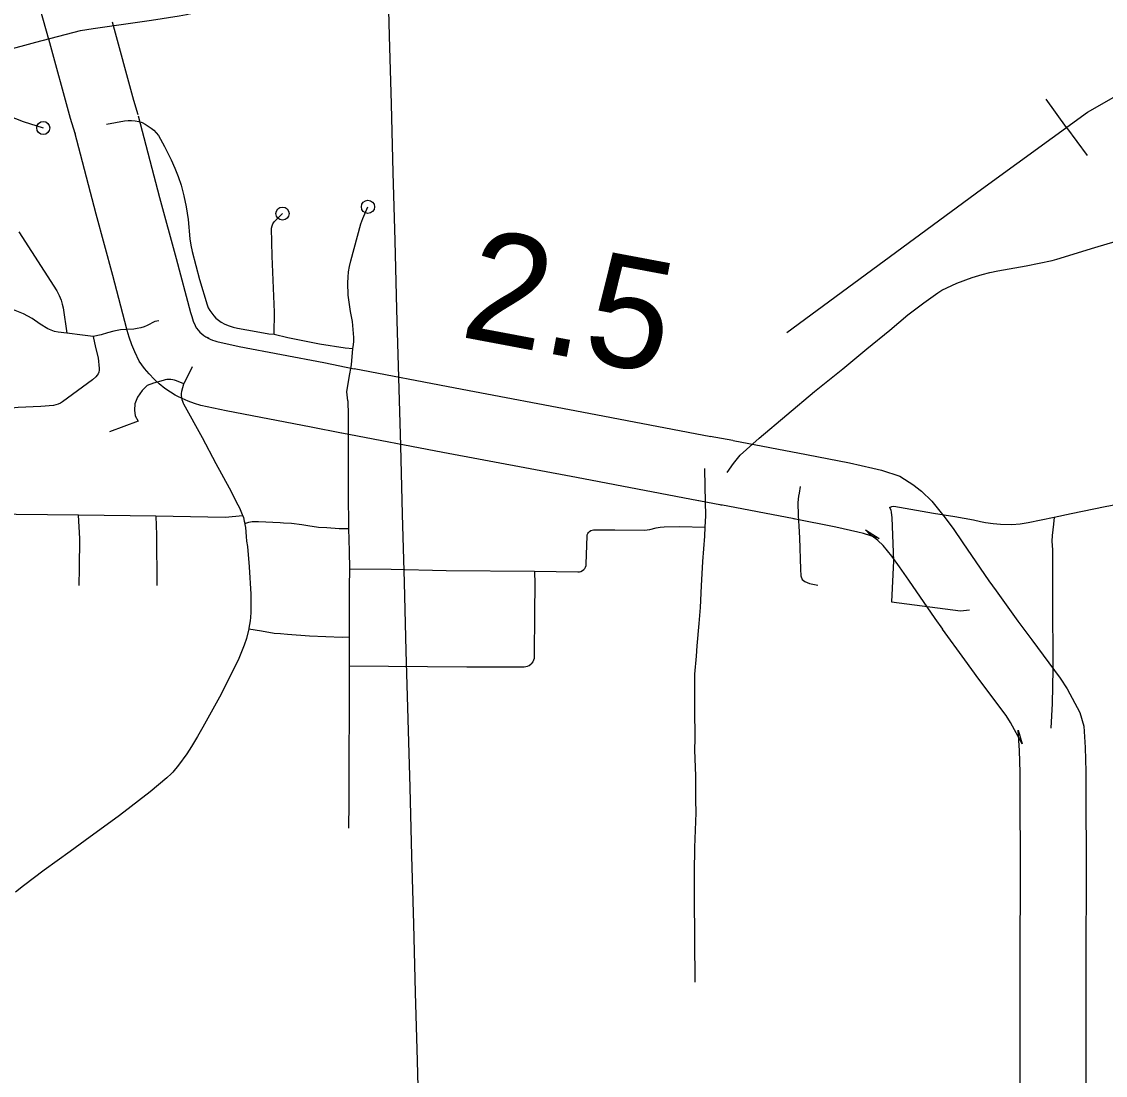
# Model space of a CAD drawing. Extents: x -19 to 366, y -4 to 359.
# Drawn here: x 156.258 to 157.039, y 188.145 to 188.903 of the extents above; entities that cross this region are included whole.
import ezdxf

# ---------------------------------------------------------------- set-up
doc = ezdxf.new("R2010")
doc.units = 0
for name, color, linetype in [('R_Contour Annot', 7, 'Continuous'), ('R_ROW', 7, 'Continuous'), ('R_Striping', 7, 'Continuous'), ('R_Water Annot', 7, 'Continuous'), ('Sheet Fence', 7, 'Continuous'), ('T_Vehicle Path Lt Minor', 7, 'Continuous')]:
    doc.layers.add(name, color=color, linetype=linetype)

msp = doc.modelspace()

# ---------------------------------------------------------------- linework, layer by layer
at = {"layer": 'R_Contour Annot'}
for p, q in [((156.27764, 188.8909), (156.27768, 188.89076)), ((156.29638, 188.8237), (156.29661, 188.82285)), ((156.3342, 188.68114), (156.33397, 188.68194)), ((156.39301, 188.67527), (156.39173, 188.67598)), ((156.37009, 188.63387), (156.36881, 188.63458)), ((156.48869, 188.6071), (156.48849, 188.60714)), ((156.75417, 188.60491), (156.77043, 188.60203)), ((156.77074, 188.60197), (156.82341, 188.59188)), ((156.8908, 188.57612), (156.90076, 188.56972)), ((156.74589, 188.5583), (156.74558, 188.55835)), ((156.76215, 188.55541), (156.74589, 188.5583)), ((156.8145, 188.54538), (156.76184, 188.55546)), ((156.76184, 188.55546), (156.76215, 188.55541)), ((156.81439, 188.5454), (156.8145, 188.54538)), ((156.86599, 188.53757), (156.87594, 188.53117)), ((156.92156, 188.46607), (156.92159, 188.46603)), ((157.02037, 188.40609), (157.0232, 188.39625)), ((156.97594, 188.39329), (156.97878, 188.38346))]:
    msp.add_line(p, q, dxfattribs=at)
for points in [[(156.27768, 188.89076), (156.26515, 188.93537), (156.2536, 188.97746), (156.25181, 188.98336), (156.24986, 188.9891), (156.24773, 188.99471), (156.24538, 189.00027), (156.24283, 189.00577), (156.23789, 189.01555), (156.22102, 189.04764), (156.20965, 189.06926)], [(156.3233, 188.90343), (156.3388, 188.84696), (156.34194, 188.83653)], [(156.29661, 188.82285), (156.29329, 188.83385), (156.27764, 188.8909)], [(156.34218, 188.83569), (156.35755, 188.77696), (156.36947, 188.73292), (156.37975, 188.69404)], [(156.33397, 188.68194), (156.32373, 188.72068), (156.3118, 188.76478), (156.29638, 188.8237)], [(156.37952, 188.69484), (156.38066, 188.69105), (156.3818, 188.68787), (156.3831, 188.68472), (156.38386, 188.68311), (156.38415, 188.68271), (156.38533, 188.68127), (156.38662, 188.67993), (156.388, 188.67867), (156.38944, 188.67753), (156.39084, 188.67657), (156.39301, 188.67527)], [(156.36881, 188.63458), (156.36534, 188.63664), (156.36133, 188.63939), (156.35729, 188.64259), (156.3535, 188.64605), (156.34995, 188.64977), (156.34666, 188.65373), (156.34285, 188.65903), (156.33976, 188.66562), (156.33759, 188.67086), (156.33568, 188.67624), (156.3342, 188.68114)], [(156.39173, 188.67598), (156.39393, 188.67486), (156.39553, 188.67416), (156.39723, 188.67355), (156.39883, 188.67309), (156.41495, 188.66967), (156.4759, 188.65794), (156.49776, 188.65357)], [(156.49756, 188.65361), (156.57039, 188.63972), (156.66671, 188.62166), (156.75448, 188.60486)], [(156.48849, 188.60714), (156.46679, 188.61147), (156.40555, 188.62326), (156.3873, 188.62714), (156.38263, 188.62849), (156.37816, 188.63009), (156.37372, 188.63201), (156.37009, 188.63387)], [(156.74558, 188.55835), (156.65789, 188.57513), (156.56159, 188.5932), (156.48869, 188.6071)], [(156.82352, 188.59186), (156.85436, 188.5858), (156.8712, 188.58204), (156.8776, 188.58049), (156.8908, 188.57612)], [(156.90076, 188.56972), (156.90079, 188.56968), (156.90228, 188.56859), (156.90636, 188.5653), (156.91369, 188.55822), (156.92241, 188.54742), (156.92903, 188.5384), (156.93616, 188.52824), (156.95491, 188.50081), (156.96007, 188.49362)], [(156.87594, 188.53117), (156.86456, 188.53493), (156.86046, 188.53593), (156.84464, 188.53946), (156.81439, 188.5454)], [(156.92159, 188.46603), (156.91612, 188.47365), (156.89723, 188.50128), (156.89056, 188.51079), (156.88488, 188.51853), (156.8787, 188.52619), (156.87496, 188.52979), (156.87345, 188.53101), (156.86918, 188.53412), (156.86599, 188.53757)], [(156.9601, 188.49358), (156.97574, 188.47167), (156.98569, 188.45828), (157.00618, 188.43075), (157.01118, 188.42297), (157.02037, 188.40609)], [(156.97878, 188.38346), (156.97042, 188.39882), (156.96723, 188.40378), (156.9477, 188.43002), (156.93746, 188.44379), (156.92156, 188.46607)], [(156.97725, 188.04847), (156.97763, 188.06246), (156.97759, 188.07144), (156.97747, 188.09054), (156.97745, 188.15391), (156.97736, 188.24045), (156.97769, 188.27943), (156.97732, 188.3627), (156.97687, 188.37857), (156.97594, 188.39329)], [(157.0232, 188.39625), (157.02417, 188.38072), (157.02466, 188.36347), (157.02504, 188.27934), (157.02471, 188.24028), (157.0248, 188.15394), (157.02482, 188.0907), (157.02494, 188.0717), (157.02499, 188.06191), (157.02458, 188.04715)]]:
    msp.add_lwpolyline(points, dxfattribs=at)
at = {"layer": 'R_ROW'}
for points in [[(156.81816, 188.56396), (156.81777, 188.56166), (156.81733, 188.55714), (156.81742, 188.54795), (156.81803, 188.54008), (156.81847, 188.53184), (156.81915, 188.50914), (156.81948, 188.50446), (156.82048, 188.50187), (156.82241, 188.50042), (156.82564, 188.49883), (156.83171, 188.4978)], [(156.88451, 188.55), (156.88483, 188.54845), (156.88502, 188.54612), (156.88627, 188.51519), (156.88474, 188.48572)], [(156.88474, 188.48572), (156.93448, 188.47914), (156.94083, 188.47982)]]:
    msp.add_lwpolyline(points, dxfattribs=at)
at = {"layer": 'R_Striping'}
for points in [[(156.30047, 188.89716), (156.30978, 188.89867), (156.32992, 188.90143), (156.35159, 188.90461), (156.37168, 188.90766), (156.37686, 188.90862), (156.38199, 188.90982), (156.38706, 188.91127), (156.39206, 188.91296), (156.40551, 188.91843), (156.41827, 188.92499), (156.42402, 188.92844), (156.42959, 188.93211), (156.43504, 188.93601), (156.44032, 188.94012), (156.45166, 188.95051), (156.46701, 188.9661)], [(156.22395, 188.87663), (156.26828, 188.88864), (156.30047, 188.89716)], [(156.22395, 188.87663), (156.22771, 188.86179), (156.23049, 188.85278), (156.23126, 188.8508), (156.23221, 188.8489), (156.23333, 188.84709), (156.23462, 188.84538), (156.23604, 188.8438), (156.2376, 188.84236), (156.23929, 188.84105), (156.24811, 188.83599), (156.25923, 188.83171), (156.27372, 188.82693)], [(156.31928, 188.82969), (156.33226, 188.8321), (156.33483, 188.83228), (156.33739, 188.83224), (156.33996, 188.83197), (156.34251, 188.83149), (156.34497, 188.83079), (156.34723, 188.82965), (156.34937, 188.82835), (156.35143, 188.82688), (156.35335, 188.82525), (156.35513, 188.82348), (156.3568, 188.82158), (156.36111, 188.81372), (156.36592, 188.80392), (156.36859, 188.79802), (156.37097, 188.792), (156.37307, 188.78587), (156.37501, 188.77801), (156.37669, 188.77009), (156.37807, 188.76103), (156.37929, 188.74716), (156.38, 188.74258), (156.38099, 188.73805), (156.38631, 188.71772), (156.39168, 188.69951), (156.39262, 188.6974), (156.39375, 188.69538), (156.39506, 188.69347), (156.39651, 188.69168), (156.39812, 188.69003), (156.39987, 188.68852), (156.40176, 188.68718), (156.4046, 188.68574), (156.40755, 188.68453), (156.41059, 188.68356), (156.41368, 188.68284), (156.42698, 188.68025), (156.43628, 188.67877), (156.44006, 188.67851)], [(156.44006, 188.67851), (156.44025, 188.69435), (156.43864, 188.73455), (156.43813, 188.75481), (156.43853, 188.75639), (156.4392, 188.7579), (156.44008, 188.75928), (156.44608, 188.76529)], [(156.49669, 188.66802), (156.49715, 188.67067), (156.49743, 188.67335), (156.49747, 188.67604), (156.49656, 188.68754), (156.49515, 188.69481), (156.49345, 188.70656), (156.49314, 188.71546), (156.49328, 188.71943), (156.49366, 188.72337), (156.49433, 188.72728), (156.49525, 188.73114), (156.50256, 188.75782), (156.50381, 188.76182), (156.50761, 188.77016)], [(156.25618, 188.75206), (156.28353, 188.70961), (156.28521, 188.70629), (156.2866, 188.70283), (156.28746, 188.7001), (156.28809, 188.69732), (156.29076, 188.67913)], [(156.76629, 188.57872), (156.77093, 188.5853), (156.77563, 188.59129), (156.7895, 188.60348), (156.82934, 188.63718), (156.84956, 188.65349), (156.86698, 188.668), (156.88346, 188.68144), (156.89645, 188.69234), (156.90807, 188.70113), (156.91821, 188.70831), (156.92102, 188.71003), (156.93169, 188.71528), (156.94282, 188.71923), (156.95, 188.72142), (156.95553, 188.72281), (156.96134, 188.72407), (156.98177, 188.72759), (157.00038, 188.73153), (157.00379, 188.73247), (157.03127, 188.74095), (157.04665, 188.74534)], [(156.29076, 188.67913), (156.28437, 188.67984), (156.28182, 188.68041), (156.27935, 188.68124), (156.27698, 188.68232), (156.2716, 188.68559), (156.26569, 188.68977), (156.2596, 188.69317), (156.25098, 188.69636), (156.24244, 188.69916), (156.23699, 188.69996), (156.23377, 188.69994), (156.23058, 188.69967), (156.2274, 188.69917), (156.22425, 188.69843), (156.22118, 188.69746), (156.21821, 188.69627), (156.20957, 188.69203), (156.20653, 188.68991), (156.20364, 188.68759), (156.20094, 188.68505), (156.19842, 188.68233), (156.19611, 188.67943), (156.18639, 188.66316)], [(156.35686, 188.68799), (156.35419, 188.68756), (156.34862, 188.68469), (156.3463, 188.68375), (156.34391, 188.68301), (156.34146, 188.68247), (156.33896, 188.68215), (156.32934, 188.68145), (156.32461, 188.68059), (156.31995, 188.67946), (156.31535, 188.67804), (156.30975, 188.67687)], [(156.30975, 188.67687), (156.31125, 188.66881), (156.31318, 188.66138), (156.31411, 188.65377), (156.31401, 188.65245), (156.31372, 188.65117), (156.31323, 188.64995), (156.31256, 188.64883), (156.31171, 188.64782), (156.30931, 188.64555), (156.28757, 188.62978), (156.28606, 188.62885), (156.28447, 188.62809), (156.28278, 188.6275), (156.28107, 188.62709), (156.27209, 188.62626), (156.25563, 188.62566), (156.25315, 188.62536), (156.2507, 188.62486), (156.24831, 188.62416), (156.2436, 188.62246), (156.23475, 188.6188), (156.22326, 188.61491)], [(156.30975, 188.67687), (156.30208, 188.67762), (156.29076, 188.67913)], [(156.44006, 188.67851), (156.44989, 188.67606), (156.47278, 188.67158), (156.49129, 188.6686), (156.49669, 188.66802)], [(156.49312, 188.63036), (156.49238, 188.63699), (156.49397, 188.64713), (156.49574, 188.65625), (156.49669, 188.66802)], [(156.38091, 188.65493), (156.37486, 188.64263)], [(156.37486, 188.64263), (156.36971, 188.64476), (156.36961, 188.6448), (156.36829, 188.64528), (156.36696, 188.64561), (156.36558, 188.6458), (156.36418, 188.64583), (156.36281, 188.64572), (156.36144, 188.64545), (156.36013, 188.64504), (156.35318, 188.64306), (156.34863, 188.6415), (156.34488, 188.63779), (156.34166, 188.63306), (156.33976, 188.62837), (156.33938, 188.62372), (156.34002, 188.61962), (156.34217, 188.61582), (156.32135, 188.608)], [(156.37486, 188.64263), (156.37479, 188.6425), (156.37332, 188.63724), (156.37315, 188.63581), (156.37312, 188.63436), (156.37326, 188.63291), (156.37354, 188.63149), (156.37398, 188.63011), (156.37454, 188.62878), (156.37484, 188.6282), (156.38807, 188.60396), (156.39791, 188.58541), (156.40774, 188.56782), (156.4138, 188.55546), (156.41502, 188.55327), (156.41608, 188.55101), (156.41703, 188.54868), (156.41742, 188.54756)], [(156.49312, 188.63036), (156.49347, 188.62019), (156.49339, 188.56452), (156.49351, 188.53858)], [(156.75003, 188.58161), (156.75018, 188.56856), (156.75067, 188.5476), (156.7502, 188.53956)], [(156.81896, 188.56863), (156.81816, 188.56396)], [(157.00181, 188.54657), (157.01421, 188.54932), (157.03855, 188.55424), (157.06928, 188.56011), (157.08637, 188.56309)], [(156.88337, 188.55365), (156.88487, 188.5543), (156.8864, 188.55447), (156.915, 188.54944), (156.93027, 188.54708), (156.94387, 188.54464), (156.9489, 188.54345), (156.95252, 188.54277), (156.95806, 188.54199), (156.96322, 188.54156), (156.97129, 188.54144), (156.97732, 188.54186), (156.98324, 188.5428), (157.00181, 188.54657)], [(156.29917, 188.54814), (156.23172, 188.54893)], [(156.29964, 188.49756), (156.29991, 188.50997), (156.30001, 188.5313), (156.29917, 188.54814)], [(156.35476, 188.54727), (156.29917, 188.54814)], [(156.41742, 188.54756), (156.40466, 188.54648), (156.35476, 188.54727)], [(156.35476, 188.54727), (156.35526, 188.53386), (156.35547, 188.49734)], [(156.41742, 188.54756), (156.41784, 188.5463), (156.4185, 188.54388), (156.41885, 188.54213)], [(156.88337, 188.55365), (156.88414, 188.55183), (156.88451, 188.55)], [(157.00181, 188.54657), (157.00151, 188.54172), (157.00055, 188.53336), (157.00026, 188.52943), (157.00057, 188.52309), (157.00057, 188.48918), (157.00094, 188.43704), (157.00034, 188.41253), (156.99957, 188.39477)], [(156.41885, 188.54213), (156.4219, 188.54309), (156.42415, 188.54365), (156.42866, 188.54365), (156.44427, 188.54271), (156.44678, 188.5426)], [(156.41885, 188.54213), (156.419, 188.54142), (156.41932, 188.53926), (156.4198, 188.53281)], [(156.44678, 188.5426), (156.45254, 188.54233), (156.46005, 188.54139), (156.46426, 188.54074)], [(156.46426, 188.54074), (156.47208, 188.53951), (156.4781, 188.53914), (156.48693, 188.53838), (156.49351, 188.53858)], [(156.62766, 188.50767), (156.65875, 188.5072), (156.65993, 188.50729), (156.66103, 188.50761), (156.66208, 188.50814), (156.66301, 188.50886), (156.66377, 188.50974), (156.66435, 188.51076), (156.66472, 188.51186), (156.66487, 188.51302), (156.66544, 188.53286), (156.66558, 188.53387), (156.66593, 188.53483), (156.66647, 188.5357), (156.66721, 188.53642), (156.66807, 188.53696), (156.66903, 188.53731), (156.67004, 188.53743), (156.68553, 188.53762), (156.70664, 188.53728), (156.70862, 188.53744), (156.71058, 188.53782), (156.71525, 188.53905), (156.71808, 188.53945), (156.72094, 188.53962), (156.73223, 188.53997), (156.7502, 188.53956)], [(156.7502, 188.53956), (156.75009, 188.53293), (156.74859, 188.51473), (156.74767, 188.49725), (156.74686, 188.4816), (156.74593, 188.47002), (156.74439, 188.45402), (156.74398, 188.44647), (156.74287, 188.43352), (156.7427, 188.4098), (156.74271, 188.40876), (156.74303, 188.38704), (156.74291, 188.37909), (156.74348, 188.36007), (156.74363, 188.34305), (156.74372, 188.33369), (156.74293, 188.30867), (156.74261, 188.29075), (156.74254, 188.27341), (156.74294, 188.21168)], [(156.4198, 188.53281), (156.42011, 188.52946), (156.42073, 188.52546), (156.42205, 188.51078), (156.42327, 188.49126), (156.42316, 188.47834)], [(156.49351, 188.53858), (156.49413, 188.52209), (156.49423, 188.50937)], [(156.49423, 188.50937), (156.49407, 188.49634), (156.49409, 188.4604)], [(156.49423, 188.50937), (156.52443, 188.50923), (156.56403, 188.50824), (156.62766, 188.50767)], [(156.62766, 188.50767), (156.62775, 188.49838), (156.62765, 188.47803), (156.62739, 188.44621), (156.62726, 188.44494), (156.62692, 188.44371), (156.62636, 188.44256), (156.62511, 188.44101)], [(156.42316, 188.47834), (156.42309, 188.47439), (156.42271, 188.47191), (156.42187, 188.46668), (156.42178, 188.4663)], [(156.42178, 188.4663), (156.42008, 188.45927), (156.41838, 188.45445), (156.41413, 188.44364), (156.40057, 188.41707), (156.38869, 188.39534), (156.38488, 188.38877), (156.38053, 188.38145), (156.37716, 188.37617), (156.37117, 188.36808), (156.36711, 188.36305), (156.36582, 188.36169), (156.36278, 188.35893), (156.35076, 188.34888), (156.3287, 188.33184), (156.30392, 188.31388), (156.2931, 188.30579), (156.27439, 188.2924), (156.25959, 188.28126), (156.25379, 188.27658)], [(156.42178, 188.4663), (156.43094, 188.46473), (156.43994, 188.46317), (156.44458, 188.46283)], [(156.44458, 188.46283), (156.44965, 188.46245), (156.46548, 188.46125), (156.4891, 188.46017), (156.49409, 188.4604)], [(156.49409, 188.4604), (156.49411, 188.43965)], [(156.49411, 188.43965), (156.49372, 188.34072), (156.49367, 188.32276)], [(156.49411, 188.43965), (156.57887, 188.43885), (156.62001, 188.43891), (156.62126, 188.43902), (156.6225, 188.43935), (156.62365, 188.43989), (156.62511, 188.44101)]]:
    msp.add_lwpolyline(points, dxfattribs=at)
for centre in [(156.27372, 188.82693), (156.50761, 188.77016), (156.44608, 188.76529)]:
    msp.add_circle(centre, 0.00473, dxfattribs=at)
at = {"layer": 'R_Water Annot'}
for q in [(156.99621, 188.84762), (157.02556, 188.80714)]:
    msp.add_line((157.01089, 188.82738), q, dxfattribs=at)
msp.add_lwpolyline([(156.80929, 188.67953), (156.94959, 188.78295), (157.02585, 188.83822), (157.04652, 188.85009), (157.06312, 188.85857), (157.16954, 188.90434), (157.23088, 188.93351), (157.24884, 188.94503), (157.26578, 188.95995), (157.28747, 188.98539), (157.30069, 189.00234), (157.31255, 189.01895), (157.35085, 189.07897), (157.36169, 189.10508), (157.36644, 189.12441), (157.36745, 189.14069), (157.36813, 189.16951), (157.36779, 189.19731), (157.36644, 189.21054), (157.36271, 189.22376), (157.35705, 189.2401)], dxfattribs=at)
msp.add_lwpolyline([(156.80929, 188.67953), (156.94959, 188.78295), (157.02585, 188.83822), (157.04652, 188.85009), (157.06312, 188.85857), (157.16954, 188.90434), (157.23088, 188.93351), (157.24884, 188.94503), (157.26578, 188.95995), (157.28747, 188.98539), (157.30069, 189.00234), (157.31255, 189.01895), (157.35085, 189.07897), (157.36169, 189.10508), (157.36644, 189.12441), (157.36745, 189.14069), (157.36813, 189.16951), (157.36779, 189.19731), (157.36644, 189.21054), (157.36271, 189.22376), (157.35705, 189.2401)], dxfattribs=at)
at = {"layer": 'Sheet Fence'}
for points in [[(0, 180.89994), (7.12284, 180.90436), (14.24566, 180.9176), (21.36847, 180.93968), (28.49124, 180.97058), (35.61397, 181.01031), (42.73664, 181.05888), (49.85925, 181.11627), (56.98178, 181.18249), (64.10422, 181.25754), (71.22656, 181.34142), (78.3488, 181.43413), (85.47091, 181.53567), (92.5929, 181.64603), (99.71474, 181.76523), (106.83643, 181.89325), (113.95795, 182.0301), (121.0793, 182.17578), (128.20046, 182.33029), (135.32143, 182.49362), (142.44218, 182.66579), (149.56272, 182.84677), (156.68303, 183.03659), (163.8031, 183.23523), (170.92291, 183.4427), (178.04247, 183.65899), (185.16175, 183.88411), (192.28074, 184.11805), (199.39944, 184.36082), (206.51784, 184.61242), (213.63591, 184.87283), (220.75366, 185.14207), (227.87107, 185.42014), (234.98813, 185.70702), (242.10483, 186.00273), (249.22115, 186.30726), (256.33709, 186.62061), (263.45264, 186.94279), (270.56779, 187.27378), (277.68251, 187.61359), (284.79682, 187.96222), (291.91068, 188.31967), (299.02409, 188.68594), (306.13705, 189.06103), (313.24954, 189.44494), (320.36154, 189.83766), (327.47305, 190.23919), (334.58406, 190.64954), (341.69455, 191.06871)], [(161.45315, 2.05333), (161.23362, 10.67024), (161.01332, 19.28727), (160.79225, 27.90444), (160.57041, 36.52174), (160.34782, 45.13918), (160.12445, 53.75675), (159.90032, 62.37446), (159.67544, 70.99229), (159.44979, 79.61027), (159.22338, 88.22838), (158.99621, 96.84662), (158.76828, 105.46501), (158.5396, 114.08352), (158.31016, 122.70218), (158.07997, 131.32097), (157.84903, 139.93989), (157.61733, 148.55896), (157.38488, 157.17816), (157.15168, 165.7975), (156.91773, 174.41697), (156.68303, 183.03659), (156.51103, 189.33632)]]:
    msp.add_spline(points, degree=3, dxfattribs=at)

# ---------------------------------------------------------------- texts
at = {"layer": 'T_Vehicle Path Lt Minor'}
msp.add_text('2.5', height=0.08, rotation=349.34408, dxfattribs=at).set_placement((156.57278, 188.67683))

doc.saveas('drawing.dxf')
